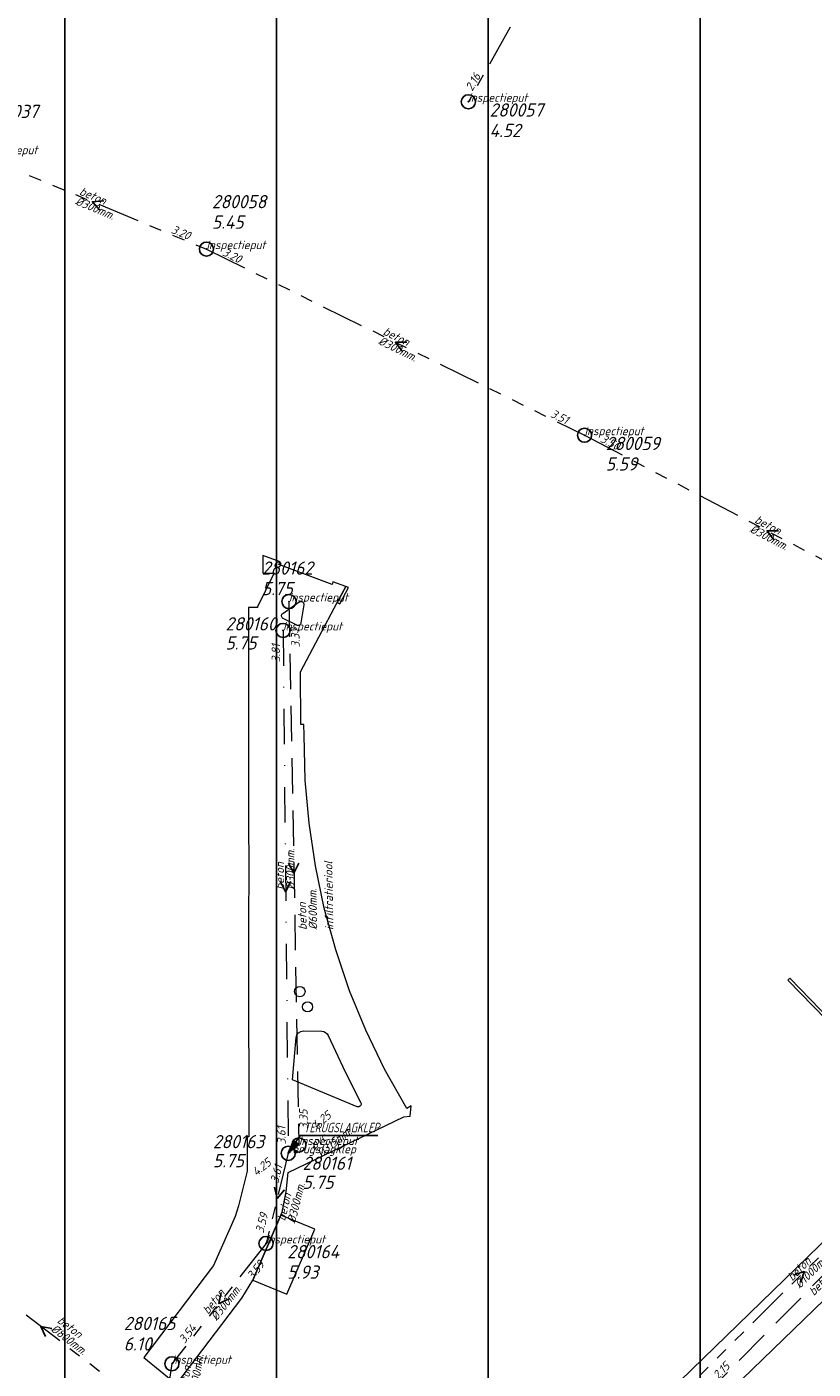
# Model space of a CAD drawing. Extents: x 148869 to 161638, y 453607 to 469810.
# Tile 281 of 656: x 154583 to 154694, y 462697 to 462887. Entities that reach past the tile are written whole.
import ezdxf

# ---------------------------------------------------------------- set-up
doc = ezdxf.new("R2010")
doc.units = 0
doc.header["$PDMODE"] = 32
doc.header["$PDSIZE"] = 2
for name, pattern in [('RI-GWA', [18.45, 6, -1.8, 1.75, -1.8, 1.75, -1.8, 1.75, -1.8]), ('RI-HWA', [7.4, 5, -2.4]), ('RI-VWA', [11, 5, -3, 0, -3])]:
    doc.linetypes.add(name, pattern=pattern)
doc.layers.get('0').update_dxf_attribs({"linetype": 'CONTINUOUS'})
doc.layers.get('DEFPOINTS').update_dxf_attribs({"linetype": 'CONTINUOUS'})
doc.layers.add('2024 hatch', color=160, linetype='CONTINUOUS')
doc.layers.add('B-OI-AANPIJLING', color=1, linetype='CONTINUOUS')
for name, color, linetype, lineweight in [('B-OI-RI-BIJZONDERDERHEDEN-T18', 134, 'CONTINUOUS', 18), ('B-OI-RI-GWA-MATERIAAL-T18', 10, 'CONTINUOUS', 18), ('B-OI-RI-GWA-PUTDEKSELHOOGTE-T25', 10, 'CONTINUOUS', 25), ('B-OI-RI-GWA_BOB-T18', 10, 'CONTINUOUS', 18), ('B-OI-RI-GWA_DIAMETER-T18', 10, 'CONTINUOUS', 18), ('B-OI-RI-GWA_PUTNUMMER-T18', 10, 'CONTINUOUS', 18), ('B-OI-RI-GWA_RIOOLPUT-S', 10, 'CONTINUOUS', 25), ('B-OI-RI-GWA_TRANSPORTLEIDING-G', 10, 'RI-GWA', 18), ('B-OI-RI-HWA-BOB-T18', 150, 'CONTINUOUS', 18), ('B-OI-RI-HWA-MATERIAAL-T18', 150, 'CONTINUOUS', 18), ('B-OI-RI-HWA-PUTDEKSELHOOGTE-T25', 150, 'CONTINUOUS', 25), ('B-OI-RI-HWA-PUTNUMMER-T25', 150, 'CONTINUOUS', 25), ('B-OI-RI-HWA_DIAMETER-T18', 150, 'CONTINUOUS', 18), ('B-OI-RI-HWA_IT TRANSPORTLEIDING-G', 134, 'RI-HWA', 18), ('B-OI-RI-HWA_RIOOLPUT-S', 150, 'CONTINUOUS', 25), ('B-OI-RI-HWA_TRANSPORTLEIDING-G', 150, 'RI-HWA', 18), ('B-OI-RI-STRENGTYPE-T18', 31, 'CONTINUOUS', 18), ('B-OI-RI-STROOMRICHTING-S', 252, 'CONTINUOUS', 25), ('B-OI-RI-VWA-BOB-T18', 34, 'CONTINUOUS', 18), ('B-OI-RI-VWA-DIAMETER-T18', 34, 'CONTINUOUS', 18), ('B-OI-RI-VWA-MATERIAAL-T18', 34, 'CONTINUOUS', 18), ('B-OI-RI-VWA_PUTDEKSELHOOGTE-T25', 34, 'CONTINUOUS', 25), ('B-OI-RI-VWA_PUTNUMMER-T25', 34, 'CONTINUOUS', 25), ('B-OI-RI-VWA_RIOOLPUT-S', 34, 'CONTINUOUS', 25), ('B-OI-RI-VWA_TRANSPORTLEIDING-G', 34, 'RI-VWA', 18), ('B-RO-VH-VERHARDING_ASFALT-GV', 251, 'CONTINUOUS', 18), ('B-RO-VH-VERHARDING_STRAATBAKSTEEN-GV', 251, 'CONTINUOUS', 18)]:
    doc.layers.add(name, color=color, linetype=linetype, lineweight=lineweight)
doc.styles.add('NLCS-ISO-M500-T18_CURSIEF', font='NLCS-ISO.ttf', dxfattribs={"oblique": 15, "height": 0.9})
doc.styles.add('NLCS-ISO-M750-T25_CURSIEF', font='NLCS-ISO.ttf', dxfattribs={"oblique": 15, "height": 1.875})

# ---------------------------------------------------------------- blocks, each defined once
blk = doc.blocks.new('ACMAP_ANN_TEMPLATE_strengtype')
at = {"color": 0, "linetype": 'ByBlock', "style": 'NLCS-ISO-M500-T18_CURSIEF', "oblique": 15}
blk.add_attdef('type', (-0.78, 3.09), '', height=1.2, dxfattribs=at)
blk = doc.blocks.new('ACMAP_ANN_TEMPLATE_vwa-diam')
at = {"color": 0, "linetype": 'ByBlock', "style": 'NLCS-ISO-M500-T18_CURSIEF', "oblique": 15}
blk.add_attdef('vwa-diam', (0.3, -1.3), '', height=1.2, dxfattribs=at)
blk = doc.blocks.new('ACMAP_ANN_TEMPLATE_vwa-materiaal')
at = {"color": 0, "linetype": 'ByBlock', "style": 'NLCS-ISO-M500-T18_CURSIEF', "oblique": 15}
blk.add_attdef('vwa-mat', (0.3, 0.2), '', height=1.2, dxfattribs=at)
blk = doc.blocks.new('ACMAP_ANN_TEMPLATE_vwa-nap-l')
at = {"color": 0, "linetype": 'ByBlock', "style": 'NLCS-ISO-M500-T18_CURSIEF', "oblique": 15}
blk.add_attdef('vwa-nap-l', (3.3, 0.2), '', height=1.2, dxfattribs=at)
blk = doc.blocks.new('ACMAP_ANN_TEMPLATE_vwa-nap-r')
at = {"color": 0, "linetype": 'ByBlock', "style": 'NLCS-ISO-M500-T18_CURSIEF', "oblique": 15}
blk.add_attdef('vwa-nap-r', (-5.6, 0.2), '', height=1.2, dxfattribs=at)
blk = doc.blocks.new('ACMAP_ANN_TEMPLATE_hwa-diam')
at = {"color": 0, "linetype": 'ByBlock', "style": 'NLCS-ISO-M500-T18_CURSIEF', "oblique": 15}
blk.add_attdef('hwa-diam', (-3.7, -1.3), '', height=1.2, dxfattribs=at)
blk = doc.blocks.new('ACMAP_ANN_TEMPLATE_hwa-materiaal')
at = {"color": 0, "linetype": 'ByBlock', "style": 'NLCS-ISO-M500-T18_CURSIEF', "oblique": 15}
blk.add_attdef('hwa-mat', (-3.7, 0.2), '', height=1.2, dxfattribs=at)
blk = doc.blocks.new('ACMAP_ANN_TEMPLATE_hwa-nap-l')
at = {"color": 0, "linetype": 'ByBlock', "style": 'NLCS-ISO-M500-T18_CURSIEF', "oblique": 15}
blk.add_attdef('hwa-nap-l', (3.3, 0.2), '', height=1.2, dxfattribs=at)
blk = doc.blocks.new('ACMAP_ANN_TEMPLATE_hwa-nap-r')
at = {"color": 0, "linetype": 'ByBlock', "style": 'NLCS-ISO-M500-T18_CURSIEF', "oblique": 15}
blk.add_attdef('hwa-nap-r', (-5.6, 0.2), '', height=1.2, dxfattribs=at)
blk = doc.blocks.new('ACMAP_ANN_TEMPLATE_gwa-diam')
at = {"color": 0, "linetype": 'ByBlock', "style": 'NLCS-ISO-M500-T18_CURSIEF', "oblique": 15}
blk.add_attdef('gwa-diam', (-2.2, -1.3), '', height=1.2, dxfattribs=at)
blk = doc.blocks.new('ACMAP_ANN_TEMPLATE_gwa-materiaal')
at = {"color": 0, "linetype": 'ByBlock', "style": 'NLCS-ISO-M500-T18_CURSIEF', "oblique": 15}
blk.add_attdef('gwa-mat', (-2.2, 0.2), '', height=1.2, dxfattribs=at)
blk = doc.blocks.new('ACMAP_ANN_TEMPLATE_gwa-nap-l')
at = {"color": 0, "linetype": 'ByBlock', "style": 'NLCS-ISO-M500-T18_CURSIEF', "oblique": 15}
blk.add_attdef('gwa-nap-l', (2.3, 0.2), '', height=1.2, dxfattribs=at)
blk = doc.blocks.new('ACMAP_ANN_TEMPLATE_gwa-nap-r')
at = {"color": 0, "linetype": 'ByBlock', "style": 'NLCS-ISO-M500-T18_CURSIEF', "oblique": 15}
blk.add_attdef('gwa-nap-r', (-5.6, 0.2), '', height=1.2, dxfattribs=at)
blk = doc.blocks.new('ACMAP_ANN_TEMPLATE_hwa-puth')
at = {"color": 0, "linetype": 'ByBlock', "style": 'NLCS-ISO-M750-T25_CURSIEF', "oblique": 15}
blk.add_attdef('hwa-puth', (-9, -6.8), '', height=1.88, dxfattribs=at)
blk = doc.blocks.new('ACMAP_ANN_TEMPLATE_hwa-putnr')
at = {"color": 0, "linetype": 'ByBlock', "style": 'NLCS-ISO-M750-T25_CURSIEF', "oblique": 15}
blk.add_attdef('hwa-putnr', (-9, -4.1), '', height=1.88, dxfattribs=at)
blk = doc.blocks.new('ACMAP_ANN_TEMPLATE_type knoop')
at = {"layer": 'DEFPOINTS', "style": 'NLCS-ISO-M500-T18_CURSIEF', "oblique": 15}
blk.add_attdef('type_knoop', (0, 0), '', height=1.2, dxfattribs=at)
blk = doc.blocks.new('ACMAP_ANN_TEMPLATE_gwa-puth')
at = {"color": 0, "linetype": 'ByBlock', "style": 'NLCS-ISO-M750-T25_CURSIEF', "oblique": 15}
blk.add_attdef('gwa-puth', (3, -5), '', height=1.88, dxfattribs=at)
blk = doc.blocks.new('ACMAP_ANN_TEMPLATE_gwa-putnr')
at = {"color": 0, "linetype": 'ByBlock', "style": 'NLCS-ISO-M750-T25_CURSIEF', "oblique": 15}
blk.add_attdef('gwa-putnr', (3, -2.1), '', height=1.88, dxfattribs=at)
blk = doc.blocks.new('ACMAP_ANN_TEMPLATE_vwa-puth')
at = {"color": 0, "linetype": 'ByBlock', "style": 'NLCS-ISO-M750-T25_CURSIEF', "oblique": 15}
blk.add_attdef('vwa-puth', (-3, 5), '', height=1.88, dxfattribs=at)
blk = doc.blocks.new('ACMAP_ANN_TEMPLATE_vwa-putnr')
at = {"color": 0, "linetype": 'ByBlock', "style": 'NLCS-ISO-M750-T25_CURSIEF', "oblique": 15}
blk.add_attdef('vaw-putnr', (-3, 7.9), '', height=1.88, dxfattribs=at)

msp = doc.modelspace()

# ---------------------------------------------------------------- hatches: boundary and pattern name
at = {"layer": '2024 hatch'}
h = msp.add_hatch(dxfattribs=at)
h.set_pattern_fill('ANSI31', color=256, scale=29.988, angle=45)
h.set_pattern_definition([(90, (0, 0), (-29.988, 0), [])])
h.paths.add_polyline_path([(154015.87, 462797.75), (154202.83, 462955.78), (154346.68, 463068.63), (154364.41, 463095.54), (154437.88, 463175.34), (154670.41, 463542.86), (154884.23, 463104.81), (154897.76, 462951.83), (154919.68, 462915.44), (155046.11, 462824.08), (155229.96, 462587.13), (155017.76, 462489.93), (155010.79, 462460.83), (155012.88, 462401.81), (154940.81, 462281.73), (154859.54, 462032.79), (154595.7, 462297.96), (154437.04, 462442.85), (154370.63, 462559.79), (154344.3, 462564.56), (154270.99, 462634.18), (154248.56, 462638.72)])

# ---------------------------------------------------------------- linework, layer by layer
at = {"layer": 'B-OI-AANPIJLING', "color": 251, "flags": 128}
msp.add_lwpolyline([(154619.8, 462727.12), (154621.16, 462728.46), (154620.53, 462728.89), (154619.8, 462727.12), (154620.63, 462728.82), (154620.74, 462728.75), (154619.8, 462727.12), (154620.95, 462728.61), (154621.06, 462728.53), (154619.8, 462727.12), (154621.48, 462729.63), (154632.47, 462729.63)], dxfattribs=at)
at = {"layer": 'B-OI-RI-GWA_RIOOLPUT-S', "color": 251}
for p in [(154645.31, 462876.11), (154608.21, 462855.23), (154661.77, 462828.86), (154616.65, 462714.34), (154603.32, 462697.3)]:
    msp.add_point(p, dxfattribs=at)
at = {"layer": 'B-OI-RI-GWA_TRANSPORTLEIDING-G', "color": 251}
for p, q in [((154660.3, 462902.76), (154645.31, 462876.11)), ((154575.91, 462868.68), (154608.21, 462855.23)), ((154608.21, 462855.23), (154661.77, 462828.86)), ((154661.77, 462828.86), (154713.48, 462801.83)), ((154672.5, 462690.1), (154713.3, 462730.6)), ((154619.8, 462727.12), (154616.65, 462714.34)), ((154602.07, 462689.3), (154567.41, 462715.89)), ((154616.65, 462714.34), (154603.32, 462697.3)), ((154603.32, 462697.3), (154602.07, 462689.3))]:
    msp.add_line(p, q, dxfattribs=at)
at = {"layer": 'B-OI-RI-HWA_IT TRANSPORTLEIDING-G', "color": 251}
for p, q in [((154619.9, 462805.3), (154621.3, 462728.3)), ((154678.5, 462692.5), (154715.8, 462730.4))]:
    msp.add_line(p, q, dxfattribs=at)
at = {"layer": 'B-OI-RI-HWA_RIOOLPUT-S', "color": 251}
for p in [(154619.9, 462805.3), (154619.8, 462727.12), (154621.3, 462728.3)]:
    msp.add_point(p, dxfattribs=at)
at = {"layer": 'B-OI-RI-HWA_TRANSPORTLEIDING-G', "color": 251}
msp.add_line((154621.3, 462728.3), (154619.8, 462727.12), dxfattribs=at)
at = {"layer": 'B-OI-RI-STROOMRICHTING-S', "color": 251}
for points in [[(154593.67, 462862.07), (154592.05, 462861.95), (154593.11, 462860.74)], [(154636.6, 462842.05), (154634.98, 462842.04), (154635.95, 462840.76)], [(154689.23, 462815.32), (154687.62, 462815.34), (154688.57, 462814.04)], [(154621.29, 462768.25), (154620.6, 462766.8), (154619.85, 462768.23)], [(154620.14, 462765.61), (154619.42, 462764.16), (154618.7, 462765.59)], [(154617.86, 462722.3), (154618.21, 462720.73), (154619.27, 462721.96)], [(154691.36, 462709.85), (154692.89, 462710.35), (154692.39, 462708.82)], [(154610.3, 462707.4), (154609.98, 462705.82), (154611.43, 462706.51)], [(154586.32, 462702.29), (154584.73, 462702.59), (154585.43, 462701.15)]]:
    msp.add_lwpolyline(points, dxfattribs=at)
at = {"layer": 'B-OI-RI-VWA_RIOOLPUT-S'}
msp.add_point((154619.06, 462801.2), dxfattribs=at)
at = {"layer": 'B-OI-RI-VWA_TRANSPORTLEIDING-G', "color": 251}
msp.add_line((154619.06, 462801.2), (154619.8, 462727.12), dxfattribs=at)
at = {"layer": 'B-RO-VH-VERHARDING_ASFALT-GV', "flags": 128}
msp.add_lwpolyline([(154736.68, 462754.41), (154718.33, 462736.62), (154714, 462732.41), (154712.31, 462730.77), (154711.51, 462730.01), (154708.23, 462726.84), (154644, 462664.48), (154640.92, 462661.82), (154645.11, 462657.32), (154649.85, 462661.85), (154659.36, 462671.18), (154708.84, 462719.05), (154714.52, 462724.55), (154721.76, 462731.57), (154741.26, 462750.48)], dxfattribs=at)
msp.add_lwpolyline([(154706.73, 462735.49), (154706.66, 462735.58), (154690.85, 462751.91), (154690.58, 462751.65), (154706.82, 462735), (154706.96, 462734.85), (154707.8, 462735.61), (154707.49, 462735.92), (154706.86, 462735.35)], close=True, dxfattribs=at)
at = {"layer": 'B-RO-VH-VERHARDING_STRAATBAKSTEEN-GV', "flags": 128}
for points in [[(154614.19, 462776.24), (154614.18, 462773), (154614.18, 462772.66), (154614.2, 462769.05), (154614.2, 462765.8), (154614.2, 462765.45), (154614.18, 462761.84), (154614.18, 462758.6), (154614.18, 462758.18), (154614.19, 462754.58), (154614.19, 462751.4), (154614.19, 462750.95), (154614.19, 462747.39), (154614.19, 462744.2), (154614.19, 462743.8), (154614.2, 462740.19), (154614.2, 462737), (154614.2, 462736.61), (154614.2, 462732.99), (154614.2, 462729.45), (154613.97, 462729.45), (154613.96, 462724.57), (154612.73, 462719.68), (154612.26, 462718.18), (154609.2, 462711.23), (154599.36, 462698.19), (154603.98, 462694.41), (154613.2, 462706.6), (154614.76, 462709.12), (154618.77, 462718.36), (154618.93, 462718.78), (154619.51, 462721.64), (154619.79, 462724.42), (154636.17, 462732.29), (154637.08, 462732.38), (154637.23, 462733.85), (154636.59, 462733.47), (154633.44, 462739.03), (154630.79, 462744.56), (154628.49, 462750.15), (154626.52, 462755.95), (154624.9, 462761.85), (154623.64, 462767.84), (154622.76, 462773.89), (154622.2, 462779.98), (154622.03, 462786.36), (154622.02, 462787.86), (154621.59, 462787.87), (154621.55, 462795.35), (154626.74, 462805.17), (154627.94, 462807.43), (154626.11, 462808.11), (154626, 462807.71), (154618.45, 462810.54), (154618.63, 462810.91), (154616.21, 462811.83), (154616.19, 462809.3), (154617.7, 462809.3), (154617.7, 462809.19), (154615.42, 462804.56), (154615.42, 462804.46), (154614.19, 462804.44), (154614.19, 462801.8), (154614.19, 462801.45), (154614.18, 462797.85), (154614.18, 462794.6), (154614.18, 462794.27), (154614.18, 462790.66), (154614.18, 462787.4), (154614.18, 462787.05), (154614.17, 462783.45), (154614.17, 462780.2), (154614.17, 462779.86)], [(154627.94, 462807.43), (154626.74, 462805.17), (154627.12, 462804.97), (154628.34, 462807.28)], [(154614.76, 462709.12), (154619.62, 462707.17), (154623.57, 462716.36), (154618.77, 462718.36)]]:
    msp.add_lwpolyline(points, close=True, dxfattribs=at)
for points in [[(154619.03, 462803.61), (154621.35, 462805.25)], [(154622, 462804.84), (154621.6, 462802.3)], [(154620.99, 462801.96), (154619.08, 462802.9)], [(154620.38, 462737.52), (154620.92, 462743.52)], [(154621.95, 462744.45), (154624.55, 462744.42)], [(154625.44, 462743.8), (154627.84, 462738.64), (154630.07, 462734.29)], [(154629.55, 462733.71), (154620.38, 462737.52)]]:
    msp.add_lwpolyline(points, dxfattribs=at)
at = {"layer": 'B-RO-VH-VERHARDING_STRAATBAKSTEEN-GV'}
for points in [[(154621.35, 462805.25, -0.659705), (154622, 462804.84)], [(154619.08, 462802.9, -0.563783), (154619.03, 462803.61)], [(154621.6, 462802.3, -0.541096), (154620.99, 462801.96)], [(154620.69, 462750.03, -0.999326), (154622.17, 462750.03)], [(154622.17, 462750.03, -1.000675), (154620.69, 462750.03)], [(154621.82, 462747.88, -1), (154623.25, 462747.88)], [(154623.25, 462747.88, -1), (154621.82, 462747.88)], [(154620.92, 462743.52, -0.407917), (154621.95, 462744.45)], [(154624.55, 462744.42, -0.325141), (154625.44, 462743.8)], [(154630.07, 462734.29, -0.689945), (154629.55, 462733.71)]]:
    msp.add_lwpolyline(points, format="xyb", dxfattribs=at)

# ---------------------------------------------------------------- block references
at = {"layer": 'B-OI-RI-GWA-MATERIAAL-T18', "color": 251}
for p, rotation in [((154592.06, 462861.96), 337.3927316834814), ((154634.99, 462842.04), 333.7868998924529), ((154687.62, 462815.34), 332.4029019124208), ((154620.05, 462719.56), 76.15379158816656), ((154692.9, 462710.35), 44.78857741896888), ((154609.98, 462705.82), 51.96474560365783), ((154588.6, 462701.73), 322.5057785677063), ((154605.98, 462695.19), 81.1193408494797)]:
    msp.add_blockref('ACMAP_ANN_TEMPLATE_gwa-materiaal', p, dxfattribs=dict(at, rotation=rotation)).add_auto_attribs({'gwa-mat': 'beton'})
at = {"layer": 'B-OI-RI-GWA-PUTDEKSELHOOGTE-T25', "color": 251}
for p, values in [((154645.31, 462876.11), {'gwa-puth': '4.52'}), ((154605.98, 462863.12), {'gwa-puth': '5.45'}), ((154661.77, 462828.86), {'gwa-puth': '5.59'}), ((154616.65, 462714.34), {'gwa-puth': '5.93'}), ((154593.49, 462704.17), {'gwa-puth': '6.10'})]:
    msp.add_blockref('ACMAP_ANN_TEMPLATE_gwa-puth', p, dxfattribs=at).add_auto_attribs(values)
at = {"layer": 'B-OI-RI-GWA_BOB-T18', "color": 251}
for name, p, rotation, values in [('ACMAP_ANN_TEMPLATE_gwa-nap-r', (154648.79, 462882.31), 60.64326720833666, {'gwa-nap-r': '2.16'}), ('ACMAP_ANN_TEMPLATE_gwa-nap-r', (154608.21, 462855.23), 337.3927316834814, {'gwa-nap-r': '3.20'}), ('ACMAP_ANN_TEMPLATE_gwa-nap-l', (154608.21, 462855.23), 333.7868998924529, {'gwa-nap-l': '3.20'}), ('ACMAP_ANN_TEMPLATE_gwa-nap-r', (154661.77, 462828.86), 333.7868998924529, {'gwa-nap-r': '3.51'}), ('ACMAP_ANN_TEMPLATE_gwa-nap-l', (154661.77, 462828.86), 332.4029019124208, {'gwa-nap-l': '3.50'}), ('ACMAP_ANN_TEMPLATE_gwa-nap-l', (154618.03, 462720.54), 76.15379158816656, {'gwa-nap-l': '3.61'}), ('ACMAP_ANN_TEMPLATE_gwa-nap-r', (154617.82, 462721.12), 76.15379158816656, {'gwa-nap-r': '3.59'}), ('ACMAP_ANN_TEMPLATE_gwa-nap-l', (154613.52, 462707.15), 51.96474560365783, {'gwa-nap-l': '3.59'}), ('ACMAP_ANN_TEMPLATE_gwa-nap-r', (154608.73, 462704.35), 51.96474560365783, {'gwa-nap-r': '3.54'})]:
    msp.add_blockref(name, p, dxfattribs=dict(at, rotation=rotation)).add_auto_attribs(values)
at = {"layer": 'B-OI-RI-GWA_DIAMETER-T18', "color": 251}
for p, rotation, values in [((154592.06, 462861.96), 337.3927316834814, {'gwa-diam': '%%c300mm.'}), ((154634.99, 462842.04), 333.7868998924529, {'gwa-diam': '%%c300mm.'}), ((154687.62, 462815.34), 332.4029019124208, {'gwa-diam': '%%c300mm.'}), ((154620.05, 462719.56), 76.15379158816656, {'gwa-diam': '%%c300mm.'}), ((154692.9, 462710.35), 44.78857741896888, {'gwa-diam': '%%c1000mm.'}), ((154609.98, 462705.82), 51.96474560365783, {'gwa-diam': '%%c300mm.'}), ((154588.6, 462701.73), 322.5057785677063, {'gwa-diam': '%%c800mm.'}), ((154605.98, 462695.19), 81.1193408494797, {'gwa-diam': '%%c300mm.'})]:
    msp.add_blockref('ACMAP_ANN_TEMPLATE_gwa-diam', p, dxfattribs=dict(at, rotation=rotation)).add_auto_attribs(values)
at = {"layer": 'B-OI-RI-GWA_PUTNUMMER-T18', "color": 251}
for p, values in [((154573.82, 462875.9), {'gwa-putnr': '280037'}), ((154645.31, 462876.11), {'gwa-putnr': '280057'}), ((154605.98, 462863.12), {'gwa-putnr': '280058'}), ((154661.77, 462828.86), {'gwa-putnr': '280059'}), ((154616.65, 462714.34), {'gwa-putnr': '280164'}), ((154593.49, 462704.17), {'gwa-putnr': '280165'})]:
    msp.add_blockref('ACMAP_ANN_TEMPLATE_gwa-putnr', p, dxfattribs=at).add_auto_attribs(values)
at = {"layer": 'B-OI-RI-HWA-BOB-T18', "color": 251}
for name, p, rotation, values in [('ACMAP_ANN_TEMPLATE_hwa-nap-l', (154621.69, 462795.5), 91.04162667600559, {'hwa-nap-l': '3.37'}), ('ACMAP_ANN_TEMPLATE_hwa-nap-r', (154622.68, 462736.15), 91.04162667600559, {'hwa-nap-r': '3.35'}), ('ACMAP_ANN_TEMPLATE_hwa-nap-l', (154621.3, 462728.3), 38.19094982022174, {'hwa-nap-l': '4.25'}), ('ACMAP_ANN_TEMPLATE_hwa-nap-r', (154619.8, 462727.12), 38.19094982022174, {'hwa-nap-r': '4.25'}), ('ACMAP_ANN_TEMPLATE_hwa-nap-l', (154678.5, 462692.5), 45.45713747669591, {'hwa-nap-l': '2.15'})]:
    msp.add_blockref(name, p, dxfattribs=dict(at, rotation=rotation)).add_auto_attribs(values)
at = {"layer": 'B-OI-RI-HWA-MATERIAAL-T18', "color": 251}
for p, rotation, values in [((154622.54, 462762.47), 91.04162667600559, {'hwa-mat': 'beton'}), ((154626.55, 462729.78), 38.19094982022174, {'hwa-mat': 'pvc'}), ((154696.99, 462709.35), 45.45713747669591, {'hwa-mat': 'beton'})]:
    msp.add_blockref('ACMAP_ANN_TEMPLATE_hwa-materiaal', p, dxfattribs=dict(at, rotation=rotation)).add_auto_attribs(values)
at = {"layer": 'B-OI-RI-HWA-PUTDEKSELHOOGTE-T25', "color": 251}
for p in [(154619.9, 462805.3), (154618.12, 462731.93), (154630.82, 462728.87)]:
    msp.add_blockref('ACMAP_ANN_TEMPLATE_hwa-puth', p, dxfattribs=at).add_auto_attribs({'hwa-puth': '5.75'})
at = {"layer": 'B-OI-RI-HWA-PUTNUMMER-T25', "color": 251}
for p, values in [((154619.9, 462805.3), {'hwa-putnr': '280160'}), ((154618.12, 462731.93), {'hwa-putnr': '280163'}), ((154630.82, 462728.87), {'hwa-putnr': '280161'})]:
    msp.add_blockref('ACMAP_ANN_TEMPLATE_hwa-putnr', p, dxfattribs=at).add_auto_attribs(values)
at = {"layer": 'B-OI-RI-HWA_DIAMETER-T18', "color": 251}
for p, rotation, values in [((154622.54, 462762.47), 91.04162667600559, {'hwa-diam': '%%c600mm.'}), ((154626.55, 462729.78), 38.19094982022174, {'hwa-diam': '%%c315mm.'})]:
    msp.add_blockref('ACMAP_ANN_TEMPLATE_hwa-diam', p, dxfattribs=dict(at, rotation=rotation)).add_auto_attribs(values)
at = {"layer": 'B-OI-RI-STRENGTYPE-T18', "color": 251, "rotation": 91.04162667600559}
msp.add_blockref('ACMAP_ANN_TEMPLATE_strengtype', (154629.29, 462759.59), dxfattribs=at).add_auto_attribs({'type': 'infiltratieriool'})
at = {"layer": 'B-OI-RI-VWA-BOB-T18', "color": 251, "rotation": 90.57232001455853}
for name, p, values in [('ACMAP_ANN_TEMPLATE_vwa-nap-l', (154618.89, 462793.4), {'vwa-nap-l': '3.81'}), ('ACMAP_ANN_TEMPLATE_vwa-nap-r', (154619.58, 462734), {'vwa-nap-r': '3.61'})]:
    msp.add_blockref(name, p, dxfattribs=at).add_auto_attribs(values)
at = {"layer": 'B-OI-RI-VWA-DIAMETER-T18', "color": 251, "rotation": 90.57232001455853}
msp.add_blockref('ACMAP_ANN_TEMPLATE_vwa-diam', (154619.43, 462764.16), dxfattribs=at).add_auto_attribs({'vwa-diam': '%%c300mm.'})
at = {"layer": 'B-OI-RI-VWA-MATERIAAL-T18', "color": 251, "rotation": 90.57232001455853}
msp.add_blockref('ACMAP_ANN_TEMPLATE_vwa-materiaal', (154619.43, 462764.16), dxfattribs=at).add_auto_attribs({'vwa-mat': 'beton'})
at = {"layer": 'B-OI-RI-VWA_PUTDEKSELHOOGTE-T25', "color": 251}
msp.add_blockref('ACMAP_ANN_TEMPLATE_vwa-puth', (154619.06, 462801.2), dxfattribs=at).add_auto_attribs({'vwa-puth': '5.75'})
at = {"layer": 'B-OI-RI-VWA_PUTNUMMER-T25', "color": 251}
msp.add_blockref('ACMAP_ANN_TEMPLATE_vwa-putnr', (154619.06, 462801.2), dxfattribs=at).add_auto_attribs({'vaw-putnr': '280162'})
at = {"layer": 'DEFPOINTS'}
for p, values in [((154645.31, 462876.11), {'type_knoop': 'inspectieput'}), ((154575.91, 462868.68), {'type_knoop': 'inspectieput'}), ((154608.21, 462855.23), {'type_knoop': 'inspectieput'}), ((154661.77, 462828.86), {'type_knoop': 'inspectieput'}), ((154619.9, 462805.3), {'type_knoop': 'inspectieput'}), ((154619.06, 462801.2), {'type_knoop': 'inspectieput'}), ((154619.8, 462727.12), {'type_knoop': 'terugslagklep'}), ((154621.3, 462728.3), {'type_knoop': 'inspectieput'}), ((154616.65, 462714.34), {'type_knoop': 'inspectieput'}), ((154603.32, 462697.3), {'type_knoop': 'inspectieput'})]:
    msp.add_blockref('ACMAP_ANN_TEMPLATE_type knoop', p, dxfattribs=at).add_auto_attribs(values)

# ---------------------------------------------------------------- texts
at = {"layer": 'B-OI-RI-BIJZONDERDERHEDEN-T18', "color": 251, "style": 'NLCS-ISO-M500-T18_CURSIEF', "oblique": 15, "width": 0.8}
msp.add_text('TERUGSLAGKLEP', height=1.35, dxfattribs=at).set_placement((154621.99, 462730.09))

doc.saveas('drawing.dxf')
